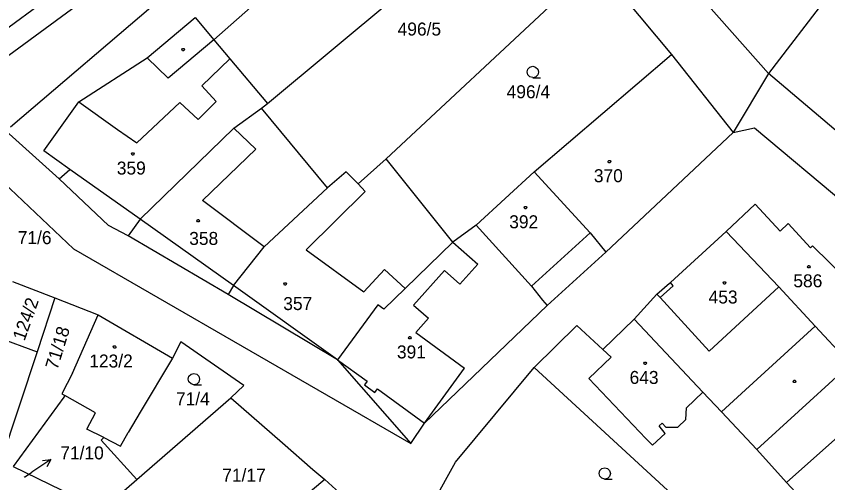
# Model space of a CAD drawing. Extents: x -580630 to -576196, y -1189024 to -1183567.
# Drawn here: x -578939.4 to -578833.2, y -1185644.5 to -1185583.4 of the extents above; entities that cross this region are included whole.
import ezdxf

# ---------------------------------------------------------------- set-up
doc = ezdxf.new("R2010")
doc.units = 0
for name, color, linetype in [('Vrstva 1', 7, 'Continuous'), ('Vrstva 16', 7, 'Continuous'), ('Vrstva 18', 7, 'Continuous'), ('Vrstva 19', 7, 'Continuous'), ('Vrstva 25', 7, 'Continuous'), ('Vrstva 4', 7, 'Continuous')]:
    doc.layers.add(name, color=color, linetype=linetype)

msp = doc.modelspace()

# ---------------------------------------------------------------- linework, layer by layer
at = {"layer": 'Vrstva 1'}
for p, q in [((-578940.13, -1185597.91), (-578884.92, -1185550.68)), ((-578913.53, -1185586.53), (-578879.91, -1185556.73)), ((-578906.51, -1185594.87), (-578872.1, -1185566.16)), ((-578923.28, -1185572.36), (-578947.96, -1185590.41)), ((-578921.04, -1185574.36), (-578945.73, -1185592.48)), ((-578890.97, -1185602.12), (-578863.57, -1185576.49)), ((-578863.57, -1185576.49), (-578853.65, -1185588.46)), ((-578830.97, -1185577.88), (-578840.93, -1185590.91)), ((-578840.93, -1185590.91), (-578849.08, -1185581.71)), ((-578922.28, -1185588.86), (-578916, -1185583.58)), ((-578916, -1185583.58), (-578913.53, -1185586.53)), ((-578913.53, -1185586.53), (-578911.45, -1185589.01)), ((-578871.62, -1185603.82), (-578853.65, -1185588.46)), ((-578853.65, -1185588.46), (-578845.56, -1185598.64)), ((-578931.22, -1185594.63), (-578922.28, -1185588.86)), ((-578911.45, -1185589.01), (-578906.51, -1185594.87)), ((-578840.93, -1185590.91), (-578845.56, -1185598.64)), ((-578764.45, -1185656.14), (-578840.93, -1185590.91)), ((-578935.79, -1185601.07), (-578931.22, -1185594.63)), ((-578907.3, -1185595.45), (-578906.51, -1185594.87)), ((-578910.9, -1185598.1), (-578907.3, -1185595.45)), ((-578898.65, -1185605.9), (-578907.3, -1185595.45)), ((-578845.56, -1185598.64), (-578842.76, -1185598.03)), ((-578842.76, -1185598.03), (-578767.43, -1185661.53)), ((-578933.76, -1185604.72), (-578940.74, -1185598.43)), ((-578910.9, -1185598.1), (-578923.2, -1185610)), ((-578845.56, -1185598.64), (-578862.25, -1185614.33)), ((-578945.31, -1185601.2), (-578931.89, -1185613.9)), ((-578932.39, -1185603.48), (-578935.79, -1185601.07)), ((-578890.97, -1185602.12), (-578894.63, -1185605.38)), ((-578882.25, -1185612.99), (-578890.97, -1185602.12)), ((-578933.76, -1185604.72), (-578932.39, -1185603.48)), ((-578896.21, -1185603.82), (-578898.65, -1185605.9)), ((-578894.63, -1185605.38), (-578896.21, -1185603.82)), ((-578879.22, -1185610.8), (-578871.62, -1185603.82)), ((-578871.62, -1185603.82), (-578864.29, -1185611.79)), ((-578927.34, -1185610.85), (-578933.76, -1185604.72)), ((-578906.93, -1185613.64), (-578898.65, -1185605.9)), ((-578842.68, -1185608.05), (-578846.48, -1185611.6)), ((-578839.43, -1185611.57), (-578842.68, -1185608.05)), ((-578923.2, -1185610), (-578924.74, -1185612.18)), ((-578879.22, -1185610.8), (-578882.25, -1185612.99)), ((-578871.96, -1185618.79), (-578879.22, -1185610.8)), ((-578838.36, -1185610.58), (-578839.43, -1185611.57)), ((-578838.36, -1185610.58), (-578835.44, -1185613.75)), ((-578924.74, -1185612.18), (-578927.34, -1185610.85)), ((-578864.29, -1185611.79), (-578862.25, -1185614.33)), ((-578853.78, -1185618.31), (-578846.48, -1185611.6)), ((-578846.48, -1185611.6), (-578839.59, -1185618.85)), ((-578911.68, -1185619.85), (-578924.74, -1185612.18)), ((-578931.89, -1185613.9), (-578887.76, -1185639.35)), ((-578910.97, -1185618.7), (-578906.93, -1185613.64)), ((-578888.49, -1185619.06), (-578882.25, -1185612.99)), ((-578835.44, -1185613.75), (-578835.16, -1185613.5)), ((-578824.44, -1185624.05), (-578835.16, -1185613.5)), ((-578862.25, -1185614.33), (-578869.89, -1185621.31)), ((-578939.88, -1185618.18), (-578934.35, -1185620.28)), ((-578910.97, -1185618.7), (-578911.68, -1185619.85)), ((-578891.3, -1185621.8), (-578888.49, -1185619.06)), ((-578871.96, -1185618.79), (-578870.5, -1185620.61)), ((-578855.55, -1185619.82), (-578853.88, -1185618.4)), ((-578853.88, -1185618.4), (-578853.78, -1185618.31)), ((-578839.59, -1185618.85), (-578834.84, -1185623.99)), ((-578934.35, -1185620.28), (-578936.68, -1185627.35)), ((-578934.35, -1185620.28), (-578928.67, -1185622.54)), ((-578897.33, -1185628.42), (-578911.68, -1185619.85)), ((-578858.52, -1185623.08), (-578855.55, -1185619.82)), ((-578892.09, -1185621.23), (-578897.33, -1185628.42)), ((-578891.3, -1185621.8), (-578892.09, -1185621.23)), ((-578869.89, -1185621.31), (-578885.96, -1185636.7)), ((-578870.5, -1185620.61), (-578869.89, -1185621.31)), ((-578932.02, -1185630.17), (-578928.67, -1185622.54)), ((-578928.67, -1185622.54), (-578918.96, -1185628.2)), ((-578858.52, -1185623.08), (-578862.61, -1185627.08)), ((-578849.52, -1185632.66), (-578858.52, -1185623.08)), ((-578866.03, -1185623.9), (-578871.61, -1185629.4)), ((-578862.61, -1185627.08), (-578866.03, -1185623.9)), ((-578834.84, -1185623.99), (-578830.22, -1185628.98)), ((-578917.86, -1185626.06), (-578918.96, -1185628.2)), ((-578909.61, -1185631.77), (-578917.86, -1185626.06)), ((-578936.68, -1185627.35), (-578941.41, -1185641.72)), ((-578862.61, -1185627.08), (-578861.53, -1185628.07)), ((-578918.96, -1185628.2), (-578923.17, -1185635.27)), ((-578897.33, -1185628.42), (-578887.76, -1185639.35)), ((-578861.53, -1185628.07), (-578864.46, -1185630.88)), ((-578881.89, -1185641.83), (-578871.61, -1185629.4)), ((-578850.5, -1185648.82), (-578871.61, -1185629.4)), ((-578932.02, -1185630.17), (-578933.45, -1185632.85)), ((-578864.46, -1185630.88), (-578857.01, -1185638.72)), ((-578911.3, -1185633.39), (-578909.61, -1185631.77)), ((-578933.45, -1185632.85), (-578933.06, -1185633.07)), ((-578933.06, -1185633.07), (-578933.15, -1185633.32)), ((-578851.66, -1185634.72), (-578849.52, -1185632.66)), ((-578849.52, -1185632.66), (-578847.09, -1185635.23)), ((-578933.15, -1185633.32), (-578939.81, -1185642.37)), ((-578923.63, -1185644.09), (-578911.3, -1185633.39)), ((-578911.3, -1185633.39), (-578904.54, -1185639.3)), ((-578851.77, -1185636.23), (-578851.66, -1185634.72)), ((-578847.09, -1185635.23), (-578842.45, -1185640.15)), ((-578838.58, -1185644.48), (-578828.08, -1185635.12)), ((-578923.17, -1185635.27), (-578924.77, -1185637.91)), ((-578852.79, -1185637.23), (-578851.77, -1185636.23)), ((-578887.76, -1185639.35), (-578885.96, -1185636.7)), ((-578855.27, -1185637.07), (-578854.87, -1185636.69)), ((-578854.46, -1185638.05), (-578855.27, -1185637.07)), ((-578854.87, -1185636.69), (-578854.36, -1185637.23)), ((-578854.36, -1185637.23), (-578852.79, -1185637.23)), ((-578925.77, -1185639.71), (-578924.77, -1185637.91)), ((-578856.11, -1185639.61), (-578854.46, -1185638.05)), ((-578927.95, -1185638.6), (-578928.29, -1185638.95)), ((-578923.63, -1185644.09), (-578928.29, -1185638.95)), ((-578927.95, -1185638.6), (-578925.77, -1185639.71)), ((-578904.54, -1185639.3), (-578900.58, -1185642.76)), ((-578857.01, -1185638.72), (-578856.11, -1185639.61)), ((-578842.45, -1185640.15), (-578838.58, -1185644.48)), ((-578939.81, -1185642.37), (-578928.16, -1185648.02)), ((-578887.32, -1185651.51), (-578881.89, -1185641.83)), ((-578900.58, -1185642.76), (-578899, -1185644.09)), ((-578928.16, -1185648.02), (-578923.63, -1185644.09)), ((-578899, -1185644.09), (-578905.12, -1185649.16)), ((-578899, -1185644.09), (-578896.61, -1185646.27)), ((-578838.58, -1185644.48), (-578835.92, -1185647.32))]:
    msp.add_line(p, q, dxfattribs=at)
at = {"layer": 'Vrstva 16'}
for p in [(-578934.865, -1185641.449), (-578938.3, -1185643.77)]:
    msp.add_line(p, (-578937.35, -1185643.13), dxfattribs=at)
msp.add_lwpolyline([(-578935.973, -1185641.595), (-578934.865, -1185641.449), (-578935.413, -1185642.424)], dxfattribs=at)
at = {"layer": 'Vrstva 25'}
for points in [[(-578917.45, -1185587.64), (-578917.36, -1185587.79), (-578917.45, -1185587.94), (-578917.63, -1185587.94), (-578917.72, -1185587.79), (-578917.63, -1185587.64)], [(-578924.06, -1185601.31), (-578923.97, -1185601.46), (-578924.06, -1185601.61), (-578924.24, -1185601.61), (-578924.33, -1185601.46), (-578924.24, -1185601.31)], [(-578861.68, -1185602.31), (-578861.59, -1185602.46), (-578861.68, -1185602.61), (-578861.86, -1185602.61), (-578861.95, -1185602.46), (-578861.86, -1185602.31)], [(-578872.67, -1185608.34), (-578872.58, -1185608.49), (-578872.67, -1185608.64), (-578872.85, -1185608.64), (-578872.94, -1185608.49), (-578872.85, -1185608.34)], [(-578915.51, -1185610.06), (-578915.42, -1185610.21), (-578915.51, -1185610.36), (-578915.69, -1185610.36), (-578915.78, -1185610.21), (-578915.69, -1185610.06)], [(-578835.57, -1185616.07), (-578835.48, -1185616.22), (-578835.57, -1185616.37), (-578835.75, -1185616.37), (-578835.84, -1185616.22), (-578835.75, -1185616.07)], [(-578846.6, -1185618.19), (-578846.51, -1185618.34), (-578846.6, -1185618.49), (-578846.78, -1185618.49), (-578846.87, -1185618.34), (-578846.78, -1185618.19)], [(-578904.12, -1185618.32), (-578904.03, -1185618.47), (-578904.12, -1185618.62), (-578904.3, -1185618.62), (-578904.39, -1185618.47), (-578904.3, -1185618.32)], [(-578887.79, -1185625.38), (-578887.7, -1185625.53), (-578887.79, -1185625.68), (-578887.97, -1185625.68), (-578888.06, -1185625.53), (-578887.97, -1185625.38)], [(-578926.43, -1185626.57), (-578926.34, -1185626.72), (-578926.43, -1185626.87), (-578926.61, -1185626.87), (-578926.7, -1185626.72), (-578926.61, -1185626.57)], [(-578856.99, -1185628.72), (-578856.9, -1185628.87), (-578856.99, -1185629.02), (-578857.17, -1185629.02), (-578857.26, -1185628.87), (-578857.17, -1185628.72)], [(-578837.46, -1185631.09), (-578837.37, -1185631.24), (-578837.46, -1185631.39), (-578837.64, -1185631.39), (-578837.73, -1185631.24), (-578837.64, -1185631.09)]]:
    msp.add_lwpolyline(points, close=True, dxfattribs=at)
for points in [[(-578871.78, -1185591.47), (-578872.16, -1185591.37), (-578872.43, -1185591.1), (-578872.53, -1185590.73), (-578872.43, -1185590.36), (-578872.16, -1185590.09), (-578871.79, -1185589.99), (-578871.42, -1185590.09), (-578871.15, -1185590.36), (-578871.05, -1185590.74), (-578871.15, -1185591.12), (-578871.42, -1185591.39), (-578871.8, -1185591.49), (-578870.8, -1185591.49)], [(-578916.14, -1185631.67), (-578916.52, -1185631.57), (-578916.79, -1185631.3), (-578916.89, -1185630.93), (-578916.79, -1185630.56), (-578916.52, -1185630.29), (-578916.15, -1185630.19), (-578915.78, -1185630.29), (-578915.51, -1185630.56), (-578915.41, -1185630.94), (-578915.51, -1185631.32), (-578915.78, -1185631.59), (-578916.16, -1185631.69), (-578915.16, -1185631.69)], [(-578862.37, -1185644.02), (-578862.75, -1185643.92), (-578863.02, -1185643.65), (-578863.12, -1185643.28), (-578863.02, -1185642.91), (-578862.75, -1185642.64), (-578862.38, -1185642.54), (-578862.01, -1185642.64), (-578861.74, -1185642.91), (-578861.64, -1185643.29), (-578861.74, -1185643.67), (-578862.01, -1185643.94), (-578862.39, -1185644.04), (-578861.39, -1185644.04)]]:
    msp.add_lwpolyline(points, dxfattribs=at)
at = {"layer": 'Vrstva 4'}
for p, q in [((-578913.53, -1185586.53), (-578919.5, -1185591.55)), ((-578919.5, -1185591.55), (-578922.28, -1185588.86)), ((-578915.1, -1185592.55), (-578911.45, -1185589.01)), ((-578913.25, -1185594.6), (-578915.1, -1185592.55)), ((-578931.22, -1185594.63), (-578926.13, -1185598.24)), ((-578923.63, -1185600.01), (-578917.97, -1185594.74)), ((-578917.97, -1185594.74), (-578915.58, -1185596.93)), ((-578913.76, -1185595.12), (-578913.25, -1185594.6)), ((-578915.58, -1185596.93), (-578913.76, -1185595.12)), ((-578926.13, -1185598.24), (-578923.63, -1185600.01)), ((-578908.02, -1185600.84), (-578910.9, -1185598.1)), ((-578915.01, -1185607.56), (-578908.02, -1185600.84)), ((-578923.2, -1185610), (-578932.39, -1185603.48)), ((-578894.63, -1185605.38), (-578893.71, -1185606.38)), ((-578893.71, -1185606.38), (-578901.45, -1185614.03)), ((-578906.93, -1185613.64), (-578915.01, -1185607.56)), ((-578910.97, -1185618.7), (-578923.2, -1185610)), ((-578864.29, -1185611.79), (-578871.96, -1185618.79)), ((-578882.25, -1185612.99), (-578879, -1185615.88)), ((-578901.45, -1185614.03), (-578893.89, -1185619.52)), ((-578879, -1185615.88), (-578881.33, -1185618.5)), ((-578893.89, -1185619.52), (-578891.22, -1185616.59)), ((-578891.22, -1185616.59), (-578888.49, -1185619.06)), ((-578883.35, -1185616.7), (-578887.41, -1185621.25)), ((-578881.33, -1185618.5), (-578883.35, -1185616.7)), ((-578897.33, -1185628.42), (-578910.97, -1185618.7)), ((-578855.12, -1185620.26), (-578853.41, -1185618.71)), ((-578853.41, -1185618.71), (-578853.78, -1185618.31)), ((-578848.7, -1185627.3), (-578839.59, -1185618.85)), ((-578855.55, -1185619.82), (-578855.12, -1185620.26)), ((-578855.12, -1185620.26), (-578848.7, -1185627.3)), ((-578887.41, -1185621.25), (-578885.46, -1185622.98)), ((-578885.46, -1185622.98), (-578887.12, -1185624.84)), ((-578843.93, -1185632.36), (-578834.84, -1185623.99)), ((-578942.22, -1185625.31), (-578936.68, -1185627.35)), ((-578887.12, -1185624.84), (-578880.72, -1185629.51)), ((-578897.33, -1185628.42), (-578893.48, -1185631.23)), ((-578885.96, -1185636.7), (-578880.72, -1185629.51)), ((-578842.45, -1185640.15), (-578831.56, -1185630.22)), ((-578893.48, -1185631.23), (-578893.83, -1185631.71)), ((-578893.83, -1185631.71), (-578892.46, -1185632.71)), ((-578929.02, -1185635.37), (-578933.06, -1185633.07)), ((-578892.46, -1185632.71), (-578892.1, -1185632.23)), ((-578892.1, -1185632.23), (-578885.96, -1185636.7)), ((-578843.93, -1185632.36), (-578847.09, -1185635.23)), ((-578930.14, -1185637.48), (-578929.02, -1185635.37)), ((-578927.95, -1185638.6), (-578930.14, -1185637.48))]:
    msp.add_line(p, q, dxfattribs=at)

# ---------------------------------------------------------------- texts
at = {"layer": 'Vrstva 16'}
for s, p in [('71/6', (-578939.203, -1185613.27)), ('71/10', (-578933.633, -1185641.45))]:
    msp.add_text(s, height=1.7, dxfattribs=at).set_placement(p)
at = {"layer": 'Vrstva 18'}
for s, p in [('496/5', (-578889.48, -1185585.96)), ('496/4', (-578875.213, -1185594.17)), ('71/4', (-578918.496, -1185634.37)), ('71/17', (-578912.437, -1185644.36))]:
    msp.add_text(s, height=1.7, dxfattribs=at).set_placement(p)
for s, height, rotation, p in [('71/18', 1.7, 72.99482, (-578934.015, -1185629.808)), ('71/10', 0.1, 342.45688, (-578938.453, -1185643.722))]:
    msp.add_text(s, height=height, rotation=rotation, dxfattribs=at).set_placement(p)
at = {"layer": 'Vrstva 19'}
for s, p in [('359', (-578926.238, -1185604.16)), ('370', (-578863.798, -1185605.16)), ('392', (-578874.875, -1185611.19)), ('358', (-578916.758, -1185613.37)), ('586', (-578837.688, -1185618.92)), ('453', (-578848.778, -1185621.04)), ('357', (-578904.448, -1185621.9)), ('391', (-578889.573, -1185628.23)), ('123/2', (-578929.839, -1185629.42)), ('643', (-578859.121, -1185631.57))]:
    msp.add_text(s, height=1.7, dxfattribs=at).set_placement(p)
msp.add_text('124/2', height=1.7, rotation=70.47381, dxfattribs=at).set_placement((-578938.32, -1185626.027))

doc.saveas('drawing.dxf')
